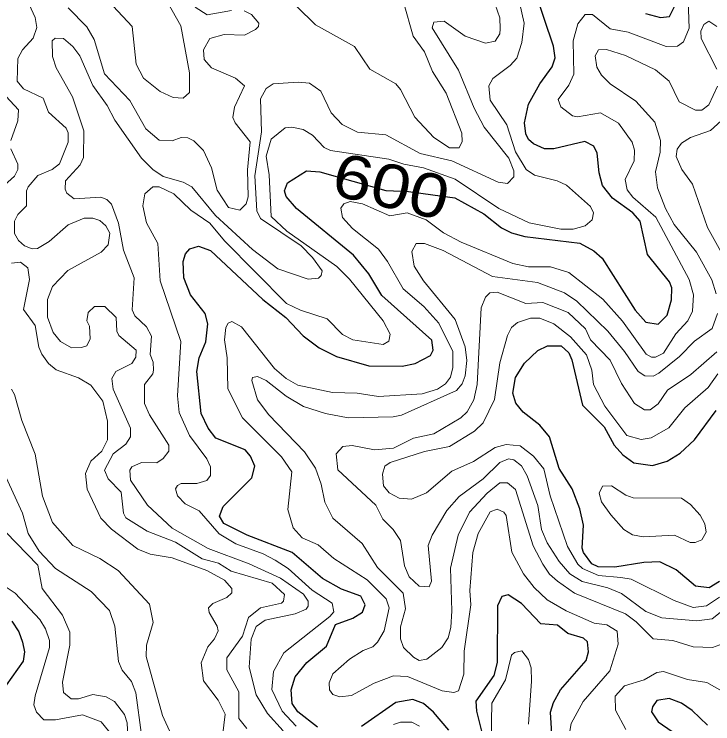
# Model space of a CAD drawing. Extents: x 577 to 602.9, y 7483.8 to 7511.6.
# Drawn here: x 585.493 to 586.775, y 7499.42 to 7500.722 of the extents above; entities that cross this region are included whole.
import ezdxf
from ezdxf.enums import TextEntityAlignment as Align

# ---------------------------------------------------------------- set-up
doc = ezdxf.new("R2010")
doc.units = 0
doc.header["$LTSCALE"] = 0.032
doc.layers.add('1', color=7, linetype='Continuous', lineweight=25)
doc.layers.add('2', color=7, linetype='Continuous', lineweight=13)
doc.layers.add('61', color=7, linetype='Continuous')

msp = doc.modelspace()

# ---------------------------------------------------------------- linework, layer by layer
at = {"layer": '1'}
for points in [[(586.4302, 7500.3139), (586.5312, 7500.3019), (586.5567, 7500.2876), (586.5718, 7500.2741), (586.6322, 7500.1787), (586.6521, 7500.1572), (586.6744, 7500.1532), (586.6911, 7500.1699), (586.699, 7500.1978), (586.6998, 7500.22), (586.6958, 7500.2312), (586.6553, 7500.2813), (586.6418, 7500.3425), (586.6282, 7500.3576), (586.5909, 7500.3846), (586.5726, 7500.4077), (586.5662, 7500.4308), (586.563, 7500.4673), (586.5567, 7500.4801), (586.54, 7500.4888), (586.4835, 7500.4753), (586.466, 7500.4753), (586.4462, 7500.484), (586.4366, 7500.492), (586.4318, 7500.5023), (586.4295, 7500.523), (586.4366, 7500.5572), (586.4573, 7500.5946), (586.4803, 7500.6256), (586.4859, 7500.6423), (586.4827, 7500.6637), (586.4318, 7500.8148)], [(586.6513, 7500.7234), (586.6791, 7500.7162), (586.6958, 7500.7178), (586.7054, 7500.7377)], [(586.0494, 7499.4137), (586.0136, 7499.4416), (586.0032, 7499.4567), (586.0016, 7499.4821), (586.0088, 7499.506), (586.0303, 7499.5322), (586.0661, 7499.5624), (586.0828, 7499.6022), (586.1146, 7499.6133), (586.1321, 7499.6245), (586.1368, 7499.638), (586.1289, 7499.6539), (586.0939, 7499.6666), (586.0589, 7499.6865), (586.0032, 7499.7342), (585.9205, 7499.766), (585.8776, 7499.7875), (585.8696, 7499.801), (585.8768, 7499.8185), (585.9293, 7499.871), (585.9349, 7499.8924), (585.9269, 7499.9107), (585.9166, 7499.9226), (585.8633, 7499.9441), (585.849, 7499.9624), (585.8363, 7499.9894), (585.8283, 7500.0666), (585.8323, 7500.0912), (585.845, 7500.1206), (585.8482, 7500.154), (585.8434, 7500.1731), (585.8164, 7500.2073), (585.8044, 7500.2383), (585.8029, 7500.2685), (585.8076, 7500.2821), (585.8156, 7500.2916), (585.8315, 7500.2964), (585.853, 7500.2884), (585.9492, 7500.1986), (585.9913, 7500.1652), (586.0231, 7500.1318), (586.0525, 7500.1095), (586.0843, 7500.0936), (586.144, 7500.0769), (586.2052, 7500.0761), (586.2291, 7500.0809), (586.2569, 7500.096), (586.2617, 7500.1055), (586.2593, 7500.1238), (586.1678, 7500.2057), (586.144, 7500.2455), (586.1154, 7500.2797), (586.0112, 7500.3656), (585.9921, 7500.3878), (585.9889, 7500.3982), (585.9945, 7500.4125), (586.0295, 7500.4347), (586.0541, 7500.4331), (586.1753, 7500.3985), (586.2166, 7500.3966), (586.3014, 7500.3854), (586.3547, 7500.356), (586.3873, 7500.3298), (586.4056, 7500.321), (586.4302, 7500.3139)], [(586.7873, 7499.6809), (586.7682, 7499.669), (586.7435, 7499.6722), (586.7078, 7499.7024), (586.6775, 7499.7167), (586.6481, 7499.7159), (586.5953, 7499.707), (586.5645, 7499.7076), (586.5532, 7499.7135), (586.5376, 7499.7342), (586.5352, 7499.7421), (586.5376, 7499.7843), (586.5312, 7499.8145), (586.5169, 7499.8511), (586.4931, 7499.8884), (586.4756, 7499.9465), (586.4573, 7499.968), (586.4271, 7499.9918), (586.4135, 7500.0085), (586.408, 7500.0268), (586.4128, 7500.0554), (586.4295, 7500.0817), (586.4541, 7500.1047), (586.4716, 7500.1135), (586.497, 7500.1135), (586.5106, 7500.1008), (586.5161, 7500.088), (586.536, 7500.0045), (586.5758, 7499.9648), (586.5941, 7499.9314), (586.61, 7499.9131), (586.6298, 7499.8988), (586.664, 7499.894), (586.6911, 7499.902), (586.7149, 7499.9163), (586.7412, 7499.9409), (586.7809, 7499.995)], [(586.4803, 7499.3915), (586.4772, 7499.4408), (586.4827, 7499.4591), (586.4955, 7499.4821), (586.5424, 7499.5362), (586.5471, 7499.5521), (586.5448, 7499.5704), (586.5376, 7499.5767), (586.509, 7499.5855), (586.4899, 7499.6006), (586.4597, 7499.603), (586.4239, 7499.6404), (586.3992, 7499.6563), (586.3881, 7499.6531), (586.3802, 7499.6364), (586.3794, 7499.5322), (586.373, 7499.5084), (586.3404, 7499.4614), (586.3412, 7499.4431), (586.3531, 7499.3962)], [(585.4888, 7499.6078), (585.5015, 7499.5887), (585.5086, 7499.5696), (585.5118, 7499.5521), (585.5094, 7499.5346), (585.4784, 7499.4909)], [(586.2903, 7499.4082), (586.2625, 7499.4408), (586.2442, 7499.4567), (586.2243, 7499.4646), (586.1933, 7499.4591), (586.1305, 7499.4145)], [(586.765, 7499.4169), (586.7372, 7499.4439), (586.7173, 7499.4575), (586.695, 7499.4662), (586.672, 7499.4622), (586.664, 7499.4511), (586.6624, 7499.4416), (586.6744, 7499.4233), (586.7006, 7499.4058)]]:
    msp.add_lwpolyline(points, dxfattribs=at)
at = {"layer": '2'}
for points in [[(586.3587, 7500.7894), (586.3841, 7500.7154), (586.3849, 7500.6956), (586.3841, 7500.686), (586.3754, 7500.6725), (586.3579, 7500.6693), (586.3205, 7500.682), (586.2823, 7500.7091), (586.2633, 7500.7075), (586.2601, 7500.6971), (586.3086, 7500.6192), (586.3372, 7500.55), (586.3555, 7500.515), (586.4008, 7500.4578), (586.4096, 7500.4347), (586.4096, 7500.4236), (586.3984, 7500.4117), (586.3809, 7500.4141), (586.2959, 7500.453), (586.2378, 7500.4665), (586.175, 7500.5007), (586.1233, 7500.5055), (586.0947, 7500.5198), (586.0748, 7500.5413), (586.0557, 7500.581), (586.035, 7500.5954), (586.0144, 7500.5977), (585.9683, 7500.5946), (585.9555, 7500.5858), (585.9452, 7500.5667), (585.9468, 7500.5063), (585.9349, 7500.4257), (585.9382, 7500.3612), (585.9449, 7500.3469), (586.0198, 7500.2968), (586.0406, 7500.2757), (586.0581, 7500.251), (586.0565, 7500.2423), (586.0517, 7500.2375), (586.0327, 7500.2359), (585.977, 7500.255), (585.9301, 7500.29), (585.8625, 7500.3528), (585.8188, 7500.4053), (585.8029, 7500.4141), (585.7663, 7500.4244), (585.7472, 7500.4371), (585.7265, 7500.4578), (585.678, 7500.5278), (585.6637, 7500.5548), (585.6375, 7500.5914), (585.6136, 7500.6455), (585.6009, 7500.6629), (585.5834, 7500.6773), (585.5683, 7500.6781), (585.5627, 7500.6733), (585.5635, 7500.6447), (585.5699, 7500.624), (585.6001, 7500.5707), (585.6208, 7500.5079), (585.62, 7500.4594), (585.6144, 7500.4459), (585.5874, 7500.4164), (585.5866, 7500.4013), (585.5897, 7500.3934), (585.6033, 7500.383), (585.6518, 7500.3862), (585.6629, 7500.3823), (585.6717, 7500.3735), (585.6844, 7500.3385), (585.6939, 7500.2892), (585.713, 7500.2383), (585.7098, 7500.1795), (585.7146, 7500.1684), (585.7361, 7500.1485), (585.7448, 7500.131), (585.7424, 7500.0976), (585.748, 7500.0833), (585.7488, 7500.069), (585.7472, 7500.0618), (585.7321, 7500.0427), (585.7321, 7500.0077), (585.7416, 7499.9871), (585.7766, 7499.9314), (585.7766, 7499.9203), (585.7663, 7499.9067), (585.7551, 7499.8988), (585.7265, 7499.8996), (585.709, 7499.8916)], [(586.1336, 7499.5545), (586.1511, 7499.5608), (586.1599, 7499.5696), (586.1718, 7499.5903), (586.1814, 7499.6324), (586.1758, 7499.6491), (586.1408, 7499.6841), (586.0796, 7499.7231), (586.0509, 7499.7485), (586.0215, 7499.7612), (586.0048, 7499.7795), (585.9953, 7499.8129), (586.0024, 7499.8821), (585.9834, 7499.9099), (585.9118, 7499.9815), (585.8848, 7500.0348), (585.884, 7500.0912), (585.8792, 7500.1246), (585.8816, 7500.1469), (585.8856, 7500.1548), (585.8927, 7500.158), (585.9102, 7500.1485), (585.9706, 7500.0721), (585.9921, 7500.0538), (586.0136, 7500.0411), (586.0772, 7500.0276), (586.1225, 7500.0268), (586.1615, 7500.0204), (586.2418, 7500.0252), (586.2696, 7500.034), (586.2847, 7500.0435), (586.2935, 7500.0562), (586.2982, 7500.0737), (586.2982, 7500.1031), (586.272, 7500.1548), (586.245, 7500.1858), (586.2068, 7500.2184), (586.1782, 7500.2685), (586.1615, 7500.2908), (586.1138, 7500.329), (586.0955, 7500.3489), (586.0923, 7500.3663), (586.0979, 7500.3743), (586.1098, 7500.3783), (586.1321, 7500.3743), (586.1822, 7500.352), (586.214, 7500.3576), (586.2489, 7500.3449), (586.2808, 7500.321), (586.3134, 7500.3035), (586.408, 7500.2646), (586.4366, 7500.2582), (586.4772, 7500.2582), (586.5106, 7500.2479), (586.5734, 7500.1994), (586.6092, 7500.1588), (586.6529, 7500.0984), (586.6624, 7500.0928), (586.6696, 7500.0928), (586.6847, 7500.1), (586.707, 7500.1357), (586.7292, 7500.1596), (586.738, 7500.1771), (586.7396, 7500.2073), (586.7316, 7500.2351), (586.6704, 7500.3497), (586.6282, 7500.3862), (586.6179, 7500.3997), (586.6139, 7500.4188), (586.6306, 7500.453), (586.6314, 7500.4729), (586.6267, 7500.4872), (586.602, 7500.5222), (586.5686, 7500.5413), (586.5265, 7500.5341), (586.5177, 7500.5357), (586.4962, 7500.5524), (586.4915, 7500.5659), (586.5106, 7500.5922), (586.5201, 7500.6121), (586.5185, 7500.6733), (586.5273, 7500.7043), (586.5408, 7500.7218), (586.5543, 7500.7218), (586.5869, 7500.6956), (586.6195, 7500.6892), (586.6895, 7500.6629), (586.7102, 7500.6637), (586.7213, 7500.6717), (586.7316, 7500.6963), (586.7292, 7500.7647)], [(586.4287, 7500.7059), (586.4159, 7500.7631)], [(585.5357, 7500.2924), (585.5261, 7500.2916), (585.5118, 7500.2972), (585.5007, 7500.3067), (585.4935, 7500.3194), (585.4935, 7500.3425), (585.4999, 7500.3544), (585.5158, 7500.3703), (585.5158, 7500.3982), (585.519, 7500.4053), (585.5365, 7500.426), (585.5627, 7500.4371), (585.5762, 7500.4475), (585.5921, 7500.4872), (585.5921, 7500.5047), (585.5882, 7500.5127), (585.5563, 7500.5421), (585.546, 7500.5683), (585.5102, 7500.585), (585.4983, 7500.5993), (585.4999, 7500.6407), (585.5086, 7500.6566), (585.5277, 7500.6781), (585.5349, 7500.6979), (585.5317, 7500.7162), (585.5166, 7500.748)], [(585.5921, 7500.7337), (585.6263, 7500.6987), (585.6398, 7500.6757), (585.6589, 7500.6129), (585.705, 7500.5636), (585.7345, 7500.5119), (585.7591, 7500.4912), (585.783, 7500.4896), (585.7997, 7500.496), (585.8116, 7500.4952), (585.8227, 7500.4896), (585.8402, 7500.4721), (585.8553, 7500.4403), (585.8657, 7500.399), (585.8863, 7500.3671), (585.907, 7500.3624), (585.919, 7500.3743), (585.9221, 7500.387), (585.9213, 7500.4363), (585.9261, 7500.488), (585.8983, 7500.523), (585.8943, 7500.5325), (585.8975, 7500.5516), (585.9158, 7500.5906), (585.8991, 7500.6049), (585.8553, 7500.624), (585.8418, 7500.6391), (585.8402, 7500.6566), (585.8522, 7500.6773), (585.8784, 7500.6852), (585.9158, 7500.6836), (585.9356, 7500.694), (585.9412, 7500.6995), (585.942, 7500.7059), (585.9285, 7500.7218), (585.915, 7500.7282)], [(585.775, 7500.7433), (585.7989, 7500.7011), (585.8148, 7500.6144), (585.8148, 7500.5787), (585.8029, 7500.5683), (585.7846, 7500.5691), (585.7607, 7500.5803), (585.7305, 7500.6049), (585.717, 7500.6303), (585.7098, 7500.6995), (585.6748, 7500.7369)], [(585.8919, 7500.7289), (585.8474, 7500.721), (585.8251, 7500.7353)], [(586.012, 7500.7361), (586.0462, 7500.7027), (586.1177, 7500.6629), (586.1456, 7500.6216), (586.1933, 7500.5946), (586.202, 7500.5842), (586.2283, 7500.5333), (586.2633, 7500.496), (586.2919, 7500.4769), (586.3094, 7500.4769), (586.3149, 7500.4888), (586.3142, 7500.5039)], [(586.3142, 7500.5039), (586.2855, 7500.5771), (586.2609, 7500.6168), (586.2458, 7500.6534), (586.2251, 7500.682), (586.2076, 7500.7441)], [(586.7825, 7500.6216), (586.7539, 7500.6773), (586.7531, 7500.6908), (586.7587, 7500.7035), (586.7674, 7500.7091), (586.7825, 7500.6995)], [(586.0104, 7499.4153), (585.9849, 7499.4431), (585.9659, 7499.4829), (585.969, 7499.5155), (585.9881, 7499.5497), (586.0724, 7499.6165), (586.0796, 7499.6252), (586.0764, 7499.6411), (586.0398, 7499.665), (585.9961, 7499.7048), (585.9722, 7499.7199), (585.95, 7499.7318), (585.8999, 7499.7501), (585.8689, 7499.7684), (585.8323, 7499.8105), (585.8068, 7499.8232), (585.7925, 7499.8384), (585.7893, 7499.8511), (585.7925, 7499.8574), (585.7997, 7499.8606), (585.8283, 7499.8606), (585.8466, 7499.8662), (585.853, 7499.8757), (585.853, 7499.8916), (585.8466, 7499.9059), (585.8148, 7499.9489), (585.7957, 7499.991), (585.7925, 7500.022), (585.7989, 7500.1214), (585.7607, 7500.2328), (585.7567, 7500.3011), (585.7361, 7500.3393), (585.7289, 7500.3703), (585.7329, 7500.3926), (585.7472, 7500.4053), (585.7591, 7500.4053), (585.7862, 7500.3926), (585.8172, 7500.3624), (585.8522, 7500.3385), (585.8792, 7500.3059), (585.9929, 7500.1914), (586.0183, 7500.1787), (586.0676, 7500.1628), (586.0955, 7500.1342), (586.1146, 7500.1246), (586.1702, 7500.1159), (586.1806, 7500.1222), (586.1829, 7500.135), (586.1702, 7500.1596), (586.1082, 7500.2359), (586.0851, 7500.259), (585.9936, 7500.324), (585.9647, 7500.351), (585.9611, 7500.4276), (585.9555, 7500.4618), (585.9643, 7500.4928), (585.9905, 7500.5135), (586.0024, 7500.515), (586.0231, 7500.5103), (586.0406, 7500.4999), (586.0621, 7500.4777), (586.0734, 7500.4718), (586.1806, 7500.4564), (586.2082, 7500.4467), (586.2441, 7500.4403), (586.3022, 7500.4196), (586.3825, 7500.3656), (586.4382, 7500.3393), (586.4962, 7500.3274), (586.5185, 7500.3274), (586.5408, 7500.3337), (586.5535, 7500.3449), (586.5559, 7500.3576), (586.5503, 7500.3695), (586.5066, 7500.4085), (586.4891, 7500.4164), (586.4477, 7500.4268), (586.4326, 7500.4371), (586.4128, 7500.4697), (586.3969, 7500.519), (586.3666, 7500.5643), (586.3642, 7500.5906), (586.3714, 7500.6041), (586.4032, 7500.628), (586.4151, 7500.6415), (586.4247, 7500.6701), (586.4287, 7500.7059)], [(586.7809, 7500.2089), (586.773, 7500.2344), (586.7451, 7500.2852), (586.7038, 7500.3361), (586.6879, 7500.3656), (586.6736, 7500.4037), (586.6696, 7500.4331), (586.6783, 7500.4689), (586.6791, 7500.4904), (586.6688, 7500.5238), (586.6338, 7500.5628), (586.5869, 7500.5946), (586.571, 7500.6105), (586.5622, 7500.6248), (586.5591, 7500.6455), (586.5654, 7500.6566), (586.5797, 7500.6574), (586.6147, 7500.6463), (586.6696, 7500.62), (586.695, 7500.5993), (586.7133, 7500.5612), (586.7435, 7500.5461), (586.7547, 7500.5461), (586.7674, 7500.5556), (586.7833, 7500.5898)], [(585.4625, 7500.5874), (585.5007, 7500.5469), (585.4999, 7500.5262), (585.4872, 7500.4904)], [(586.804, 7500.5389), (586.7706, 7500.5087), (586.734, 7500.496), (586.7173, 7500.4856), (586.7094, 7500.4745), (586.7078, 7500.461), (586.7181, 7500.4371), (586.738, 7500.4101), (586.765, 7500.3306), (586.7897, 7500.2868)], [(585.4872, 7500.4753), (585.4999, 7500.4467), (585.4999, 7500.4371), (585.4935, 7500.4252), (585.4617, 7500.3966)], [(585.9197, 7499.4113), (585.9054, 7499.4296), (585.9054, 7499.4781), (585.8832, 7499.5187), (585.8832, 7499.541), (585.9118, 7499.5807), (585.9229, 7499.6149), (585.9452, 7499.6324), (585.9834, 7499.6411), (585.9873, 7499.6451), (585.9889, 7499.6571), (585.9667, 7499.6777), (585.8911, 7499.7), (585.8681, 7499.7143), (585.8378, 7499.7223), (585.7893, 7499.7533), (585.7369, 7499.7731), (585.6979, 7499.7978), (585.6939, 7499.8065), (585.6891, 7499.8447), (585.6653, 7499.8694), (585.6589, 7499.8853), (585.6748, 7499.9155), (585.6979, 7499.933), (585.7066, 7499.9465), (585.7066, 7499.9624), (585.6748, 7500.034), (585.6724, 7500.0538), (585.6796, 7500.0666), (585.709, 7500.0809), (585.7162, 7500.0928), (585.717, 7500.1055), (585.6852, 7500.1326), (585.6812, 7500.1405), (585.6804, 7500.1652), (585.6597, 7500.1858), (585.6406, 7500.1858), (585.6287, 7500.1747), (585.6263, 7500.1596), (585.6311, 7500.1493), (585.6327, 7500.1262), (585.6263, 7500.1135), (585.6168, 7500.1103), (585.5985, 7500.1095), (585.5778, 7500.1214), (585.5643, 7500.1381), (585.554, 7500.166), (585.554, 7500.1986), (585.5635, 7500.2224), (585.5913, 7500.2518), (585.6526, 7500.2852), (585.6653, 7500.2988), (585.6685, 7500.3202), (585.6613, 7500.3337), (585.6502, 7500.3433), (585.6375, 7500.3481), (585.6216, 7500.3481), (585.5921, 7500.3353), (585.5571, 7500.3051), (585.5357, 7500.2924)], [(586.0565, 7499.8598), (586.0462, 7499.8892), (586.0255, 7499.9187), (585.9603, 7499.9871), (585.9396, 7500.0141), (585.9293, 7500.0499), (585.9301, 7500.0554), (585.9396, 7500.057), (585.9555, 7500.0499), (585.9921, 7500.0212), (586.0239, 7500.0022), (586.0645, 7499.9894), (586.1058, 7499.9815), (586.1885, 7499.9831), (586.2036, 7499.9863), (586.3046, 7500.0316), (586.3149, 7500.0435), (586.3205, 7500.0586), (586.3237, 7500.0864), (586.3205, 7500.1119), (586.3022, 7500.162), (586.2442, 7500.2328), (586.2267, 7500.2598), (586.2227, 7500.2868), (586.2307, 7500.3011), (586.2458, 7500.3011), (586.28, 7500.2884), (586.3706, 7500.2407), (586.4533, 7500.2296), (586.5026, 7500.2105), (586.5257, 7500.1954), (586.5821, 7500.1405), (586.6131, 7500.1031), (586.6378, 7500.0666), (586.6505, 7500.0586), (586.6656, 7500.0578), (586.676, 7500.0634), (586.7141, 7500.0936), (586.7412, 7500.1222), (586.7738, 7500.1453), (586.7833, 7500.1731)], [(585.488, 7500.2654), (585.5047, 7500.267), (585.5182, 7500.2566), (585.5214, 7500.2351), (585.5102, 7500.1803), (585.5317, 7500.1509), (585.5381, 7500.1111), (585.5436, 7500.0984), (585.5563, 7500.0809), (585.5699, 7500.0697), (585.6112, 7500.0546), (585.6335, 7500.0411), (585.6557, 7500.0117), (585.6645, 7499.9751), (585.6645, 7499.9409), (585.6542, 7499.9203), (585.6335, 7499.902), (585.6239, 7499.8789), (585.6271, 7499.8503), (585.6518, 7499.797), (585.6717, 7499.7771), (585.7202, 7499.7405), (585.7424, 7499.731), (585.783, 7499.7246), (585.8466, 7499.7008), (585.8792, 7499.6833), (585.8927, 7499.6682), (585.8927, 7499.6602), (585.8832, 7499.6515), (585.8577, 7499.6404), (585.8498, 7499.6324), (585.8506, 7499.6237), (585.8657, 7499.599), (585.8673, 7499.5903), (585.8609, 7499.5759), (585.8482, 7499.5608), (585.8363, 7499.5314), (585.8402, 7499.4988), (585.8673, 7499.463), (585.88, 7499.4376)], [(586.7825, 7500.1024), (586.7348, 7500.061), (586.6919, 7500.0324), (586.6744, 7500.0069), (586.6601, 7499.9958), (586.6497, 7499.9958), (586.6314, 7500.0077), (586.6076, 7500.0443), (586.5869, 7500.0872), (586.5503, 7500.1246), (586.5416, 7500.1445), (586.5098, 7500.1747), (586.4629, 7500.193), (586.4318, 7500.1914), (586.3794, 7500.2121), (586.3658, 7500.2105), (586.3579, 7500.2025), (586.3499, 7500.1835), (586.3428, 7500.0427), (586.3364, 7500.0141), (586.3245, 7499.9926), (586.3126, 7499.9815), (586.2633, 7499.9521), (586.2259, 7499.9441), (586.1893, 7499.9258), (586.1543, 7499.9226), (586.113, 7499.9306), (586.0963, 7499.929), (586.0836, 7499.9155), (586.0867, 7499.8861), (586.1567, 7499.8209), (586.1694, 7499.7954), (586.1885, 7499.7763), (586.202, 7499.7564), (586.2092, 7499.7095), (586.2179, 7499.6897), (586.2362, 7499.6722), (586.2545, 7499.6714), (586.2585, 7499.6817), (586.2529, 7499.7469), (586.2601, 7499.766), (586.2871, 7499.8113), (586.3094, 7499.8368), (586.3539, 7499.8694), (586.3841, 7499.8996), (586.4, 7499.9059), (586.4096, 7499.9044), (586.4239, 7499.8932), (586.4342, 7499.8749), (586.4541, 7499.8201), (586.4605, 7499.7763), (586.4708, 7499.7517), (586.4931, 7499.7175), (586.5129, 7499.6952), (586.5352, 7499.6809), (586.5821, 7499.669), (586.6076, 7499.6586), (586.6521, 7499.626), (586.6815, 7499.6141), (586.7459, 7499.6085), (586.7738, 7499.6125), (586.8008, 7499.634)], [(586.4406, 7500.1644), (586.4167, 7500.1564), (586.4056, 7500.1469), (586.3984, 7500.1326), (586.3841, 7500.0825), (586.3746, 7500.0149), (586.3539, 7499.9719), (586.338, 7499.9568), (586.2919, 7499.929), (586.2458, 7499.9195), (586.1829, 7499.8996), (586.1734, 7499.8924), (586.1686, 7499.8781), (586.171, 7499.8566), (586.1814, 7499.8439), (586.1996, 7499.8336), (586.2219, 7499.832), (586.2497, 7499.8439), (586.2959, 7499.8837), (586.3356, 7499.9012), (586.3754, 7499.9266), (586.3961, 7499.9322), (586.4215, 7499.9298), (586.4462, 7499.9107), (586.4652, 7499.8877), (586.4764, 7499.8384), (586.5082, 7499.7453), (586.5273, 7499.7127), (586.536, 7499.7048), (586.5654, 7499.692), (586.606, 7499.6881)], [(586.7841, 7500.0618), (586.7666, 7500.0371), (586.7237, 7499.9998), (586.6942, 7499.9632), (586.6616, 7499.9449), (586.6434, 7499.9417), (586.6171, 7499.9489), (586.5766, 7500.003), (586.5559, 7500.0427), (586.5527, 7500.069), (586.5432, 7500.0968), (586.5137, 7500.1302), (586.4835, 7500.154), (586.4573, 7500.1644), (586.4406, 7500.1644)], [(585.7814, 7499.4002), (585.7655, 7499.4352), (585.7353, 7499.5433), (585.7361, 7499.564), (585.748, 7499.6054), (585.7416, 7499.6396), (585.6836, 7499.7008), (585.6502, 7499.7231), (585.6009, 7499.7469), (585.5635, 7499.7891), (585.5452, 7499.8376), (585.5317, 7499.9147), (585.507, 7499.9767), (585.4935, 7500.0244), (585.488, 7500.034)], [(585.4713, 7499.8877), (585.5086, 7499.8065), (585.519, 7499.7692), (585.5389, 7499.7366), (585.5691, 7499.7048), (585.6343, 7499.6626), (585.6677, 7499.6276), (585.678, 7499.599), (585.6844, 7499.5338), (585.6915, 7499.5179), (585.7082, 7499.4972), (585.7162, 7499.4765), (585.7369, 7499.3223)], [(585.709, 7499.8916), (585.705, 7499.8853), (585.7066, 7499.867), (585.7377, 7499.8209), (585.783, 7499.7787), (585.849, 7499.7413), (585.9245, 7499.7135), (585.9818, 7499.6873), (586.0239, 7499.6578), (586.0327, 7499.6451), (586.0327, 7499.6356), (586.0287, 7499.63), (586.0088, 7499.6213), (585.9539, 7499.6101), (585.9372, 7499.5982), (585.9277, 7499.5751), (585.9245, 7499.5235), (585.9372, 7499.4726), (585.9579, 7499.4384), (585.9865, 7499.4066)], [(586.7881, 7499.5648), (586.7746, 7499.56), (586.7388, 7499.5608), (586.7014, 7499.5728), (586.6656, 7499.5759), (586.6346, 7499.607), (586.6147, 7499.6213), (586.5209, 7499.6594), (586.4899, 7499.6817), (586.4756, 7499.6944), (586.4629, 7499.7127), (586.4454, 7499.7461), (586.4128, 7499.8495), (586.3984, 7499.8622), (586.3841, 7499.8622), (586.3611, 7499.8431), (586.3285, 7499.8081), (586.3078, 7499.766), (586.2935, 7499.7056), (586.2959, 7499.6268), (586.2943, 7499.5966), (586.2895, 7499.5775), (586.2776, 7499.56), (586.2505, 7499.5386), (586.2362, 7499.5362), (586.2259, 7499.5418), (586.2076, 7499.56), (586.202, 7499.5759), (586.202, 7499.5974), (586.2108, 7499.6308), (586.2068, 7499.6594), (586.1599, 7499.7064), (586.1313, 7499.7509), (586.078, 7499.797), (586.0629, 7499.8264), (586.0565, 7499.8598)], [(586.5106, 7499.3954), (586.5153, 7499.4201), (586.5368, 7499.4606), (586.5861, 7499.5171), (586.6012, 7499.5656), (586.5996, 7499.5895), (586.5805, 7499.6014), (586.5575, 7499.6046), (586.5058, 7499.6268), (586.4708, 7499.6475), (586.4469, 7499.6698), (586.4279, 7499.6952), (586.4064, 7499.735), (586.3961, 7499.8018), (586.3913, 7499.8081), (586.3794, 7499.8137), (586.3666, 7499.8089), (586.3444, 7499.7692), (586.3348, 7499.7342), (586.3293, 7499.6642), (586.3309, 7499.638), (586.3189, 7499.5529), (586.3181, 7499.5107), (586.3086, 7499.4805), (586.2998, 7499.4773), (586.2784, 7499.4805), (586.2148, 7499.5068), (586.1893, 7499.5076), (586.1535, 7499.494), (586.1122, 7499.4718), (586.0907, 7499.4694), (586.078, 7499.4734), (586.0716, 7499.4821), (586.0708, 7499.4948), (586.078, 7499.5115), (586.1082, 7499.5386), (586.1336, 7499.5545)], [(585.7019, 7499.3954), (585.7003, 7499.4217), (585.6955, 7499.4368), (585.6772, 7499.4606), (585.6621, 7499.4694), (585.6375, 7499.4734), (585.6112, 7499.4654), (585.5977, 7499.4654), (585.5834, 7499.4773), (585.5818, 7499.4964), (585.5953, 7499.564), (585.5953, 7499.5879), (585.5818, 7499.6189), (585.5444, 7499.6682), (585.5365, 7499.7111), (585.4776, 7499.7716)], [(586.606, 7499.6881), (586.6251, 7499.6849), (586.7038, 7499.6459), (586.7388, 7499.6332), (586.7634, 7499.6364), (586.7873, 7499.6523)], [(585.4713, 7499.6753), (585.4951, 7499.6594)], [(585.4951, 7499.6594), (585.5404, 7499.6109), (585.5508, 7499.5942), (585.5579, 7499.5728), (585.5579, 7499.56), (585.5317, 7499.471), (585.5293, 7499.4543), (585.5341, 7499.4408), (585.5476, 7499.4272), (585.5691, 7499.4272), (585.6184, 7499.436), (585.6526, 7499.4233), (585.674, 7499.397)], [(586.4366, 7499.4193), (586.4422, 7499.498), (586.4414, 7499.5227), (586.4366, 7499.5378), (586.4247, 7499.5537), (586.4112, 7499.5505), (586.4056, 7499.5457), (586.3945, 7499.5004), (586.3698, 7499.4575), (586.3682, 7499.3899)], [(586.8064, 7499.4718), (586.7642, 7499.4956), (586.7284, 7499.5012), (586.6847, 7499.5155), (586.672, 7499.5139), (586.6489, 7499.5004), (586.6131, 7499.4893), (586.5956, 7499.4702), (586.5964, 7499.4447), (586.6155, 7499.409)], [(585.88, 7499.4376), (585.8736, 7499.3819)], [(586.237, 7499.4153), (586.2227, 7499.4225), (586.202, 7499.4225), (586.1893, 7499.4185)]]:
    msp.add_lwpolyline(points, dxfattribs=at)
msp.add_lwpolyline([(586.7626, 7499.7716), (586.7602, 7499.7867), (586.7515, 7499.8026), (586.734, 7499.8224), (586.7173, 7499.8336), (586.629, 7499.8344), (586.6155, 7499.8391), (586.5893, 7499.8566), (586.5726, 7499.8558), (586.5662, 7499.8431), (586.571, 7499.8272), (586.5877, 7499.8034), (586.6115, 7499.7763), (586.6275, 7499.7668), (586.6473, 7499.7628), (586.7046, 7499.766), (586.7332, 7499.7525), (586.7428, 7499.7525), (586.7547, 7499.7572)], close=True, dxfattribs=at)

# ---------------------------------------------------------------- texts
at = {"layer": '61', "width": 1.2}
msp.add_text('600', height=0.08, rotation=347.017, dxfattribs=at).set_placement((586.1758, 7500.3673), align=Align.CENTER)

doc.saveas('drawing.dxf')
